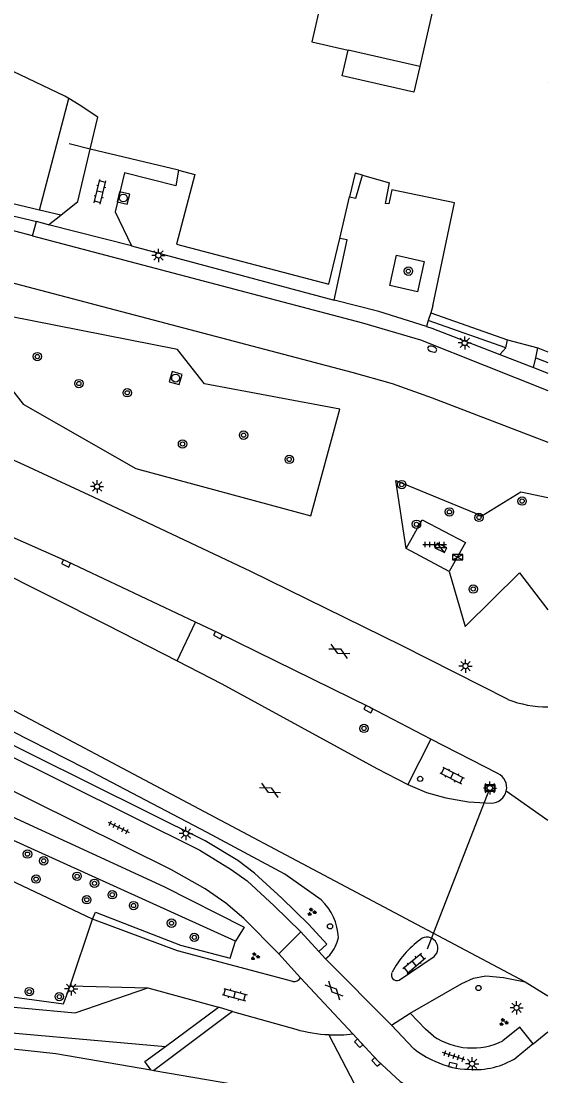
# Model space of a CAD drawing. Extents: x 128999 to 131010, y 395498 to 399007.
# Drawn here: x 130949.8 to 131000, y 396589.5 to 396690 of the extents above; entities that cross this region are included whole.
import ezdxf

# ---------------------------------------------------------------- set-up
doc = ezdxf.new("R2010")
doc.units = 0
for name, color, linetype in [('gg-afsc-hekwerk', 7, 'Continuous'), ('gg-afsc-muur', 7, 'Continuous'), ('gg-bbg-gedigitaliseerde bebouwing', 7, 'Continuous'), ('gg-bbg-hoofdgebouw', 7, 'Continuous'), ('gg-bbg-luifel en loopbrug', 7, 'Continuous'), ('gg-knt-onverhard', 7, 'Continuous'), ('gg-knt-verharding', 7, 'Continuous'), ('gg-knt-verharding nz', 7, 'Continuous'), ('gg-kntw-bovenkant insteek waterloop', 7, 'Continuous'), ('gt-grn-groengrens', 7, 'Continuous'), ('gt-grn-vlakafsluiter', 7, 'Continuous'), ('gt-grn-weggrens', 7, 'Continuous'), ('gt-knt-lijn portaal', 7, 'Continuous'), ('gt-symb-boom', 7, 'Continuous'), ('gt-symb-brandkraan', 7, 'Continuous'), ('gt-symb-gesloten verharding', 7, 'Continuous'), ('gt-symb-groenvak', 7, 'Continuous'), ('gt-symb-klinker verharding', 7, 'Continuous'), ('gt-symb-kolk', 7, 'Continuous'), ('gt-symb-lichtmast', 7, 'Continuous'), ('gt-symb-rioolschacht', 7, 'Continuous'), ('gt-symb-tegel verharding', 7, 'Continuous'), ('gt-symb-verkeersregelinstallatiekast', 7, 'Continuous'), ('gt-symb-verkeersregelinstallatiepaal', 7, 'Continuous'), ('gt-symb-wegwijzer', 7, 'Continuous')]:
    doc.layers.add(name, color=color, linetype=linetype)

# ---------------------------------------------------------------- blocks, each defined once
blk = doc.blocks.new('gt0-BOOM')
at = {"layer": 'gt-symb-boom'}
for radius in [0.4, 0.2]:
    blk.add_circle((0, 0), radius, dxfattribs=at)
blk = doc.blocks.new('gt0-LMAST')
at = {"layer": 'gt-symb-lichtmast'}
for p, q in [((-0.18, 0.17), (-0.45, 0.44)), ((-0.01, 0.25), (-0.01, 0.62)), ((0.17, 0.17), (0.44, 0.44)), ((-0.26, 0), (-0.63, 0)), ((-0.18, -0.18), (-0.45, -0.45)), ((-0.01, -0.25), (-0.01, -0.63)), ((0.44, -0.45), (0.17, -0.18)), ((0.24, 0), (0.62, 0))]:
    blk.add_line(p, q, dxfattribs=at)
blk.add_circle((-0.01, 0), 0.25, dxfattribs=at)
blk = doc.blocks.new('gt0-BR')
at = {"layer": 'gt-symb-brandkraan'}
for centre, radius, start, end in [((-0.24, 0), 0.206, 107.5669, 252.4331), ((0.6, -2.66), 3, 106.892, 107.5669), ((0, -0.69), 0.938, 73.108, 106.892), ((-0.6, -2.66), 3, 72.4331, 73.108), ((0.24, 0), 0.206, 287.567, 72.4331), ((0.6, 2.66), 3, 252.4331, 253.108), ((0, 0.69), 0.938, 253.108, 286.8921), ((-0.6, 2.66), 3, 286.8921, 287.567)]:
    blk.add_arc(centre, radius, start, end, dxfattribs=at)
blk = doc.blocks.new('gt0-TEG1')
at = {"layer": 'gt-symb-tegel verharding'}
for p, q in [((-1.12, 0), (1.12, 0)), ((-0.9, -0.25), (-0.9, 0.25)), ((-0.45, -0.25), (-0.45, 0.25)), ((0, -0.25), (0, 0.25)), ((0.45, -0.25), (0.45, 0.25)), ((0.9, -0.25), (0.9, 0.25))]:
    blk.add_line(p, q, dxfattribs=at)
blk = doc.blocks.new('gt0-VRIKST')
at = {"layer": 'gt-symb-verkeersregelinstallatiekast'}
for p, q in [((-0.5, -0.25), (0.5, 0.25)), ((-0.5, 0.25), (0.5, -0.25))]:
    blk.add_line(p, q, dxfattribs=at)
blk.add_lwpolyline([(0.5, 0.25), (-0.5, 0.25), (-0.5, -0.25), (0.5, -0.25)], close=True, dxfattribs=at)
blk = doc.blocks.new('gt0-WW')
at = {"layer": 'gt-symb-wegwijzer'}
blk.add_lwpolyline([(-0.5, 0.3), (-0.5, -0.29), (0.5, -0.29), (0.5, 0.3), (-0.5, 0.3)], dxfattribs=at)
blk.add_lwpolyline([(-0.42, -0.21), (0.42, -0.21), (0.42, 0.21), (-0.42, 0.21)], close=True, dxfattribs=at)
blk = doc.blocks.new('gt0-GESVH1')
at = {"layer": 'gt-symb-gesloten verharding'}
for p, q in [((-0.99, -0.26), (0.01, 0.24)), ((0.01, -0.26), (-0.99, 0.24)), ((0.01, 0.24), (1.01, -0.26)), ((1.01, 0.24), (0.01, -0.26))]:
    blk.add_line(p, q, dxfattribs=at)
blk = doc.blocks.new('gt0-KOLK')
at = {"layer": 'gt-symb-kolk'}
blk.add_lwpolyline([(0, 0), (0.38, 0), (0.38, 0.4), (-0.38, 0.4), (-0.38, 0), (0, 0)], dxfattribs=at)
blk = doc.blocks.new('gt0-VIPAAL')
at = {"layer": 'gt-symb-verkeersregelinstallatiepaal'}
blk.add_circle((0, 0), 0.25, dxfattribs=at)
blk = doc.blocks.new('gt0-KL1')
at = {"layer": 'gt-symb-klinker verharding'}
for p, q in [((-1.15, 0.3), (1.15, 0.3)), ((-1, -0.3), (-1, 0.3)), ((-0.5, 0.3), (-0.5, 0.45)), ((0, -0.3), (0, 0.3)), ((0.5, 0.3), (0.5, 0.45)), ((1, -0.3), (1, 0.3)), ((-1.15, -0.3), (1.15, -0.3)), ((-0.5, -0.45), (-0.5, -0.3)), ((0.5, -0.45), (0.5, -0.3))]:
    blk.add_line(p, q, dxfattribs=at)
blk = doc.blocks.new('gt0-GRVAK')
at = {"layer": 'gt-symb-groenvak'}
for p, q in [((-0.11, 0.19), (-0.23, 0.24)), ((-0.18, 0.15), (0.09, 0.15)), ((-0.09, 0.21), (-0.16, 0.32)), ((-0.05, 0.21), (-0.05, 0.39)), ((0, 0.21), (0.06, 0.32)), ((0.01, 0.19), (0.13, 0.24)), ((0.26, -0.05), (0.2, 0.06)), ((0.31, -0.05), (0.31, 0.13)), ((0.35, -0.05), (0.41, 0.06)), ((-0.24, -0.23), (-0.36, -0.18)), ((-0.32, -0.26), (-0.05, -0.26)), ((-0.23, -0.21), (-0.29, -0.1)), ((-0.18, -0.2), (-0.18, -0.02)), ((-0.14, -0.21), (-0.07, -0.1)), ((-0.12, -0.23), (0, -0.18)), ((0.24, -0.07), (0.12, -0.02)), ((0.17, -0.11), (0.44, -0.11)), ((0.37, -0.07), (0.49, -0.02))]:
    blk.add_line(p, q, dxfattribs=at)
blk = doc.blocks.new('gt0-RS')
at = {"layer": 'gt-symb-rioolschacht'}
blk.add_lwpolyline([(-0.5, -0.5), (0.5, -0.5), (0.5, 0.5), (-0.5, 0.5)], close=True, dxfattribs=at)
blk.add_circle((0, 0), 0.375, dxfattribs=at)

msp = doc.modelspace()

# ---------------------------------------------------------------- linework, layer by layer
at = {"layer": 'gg-afsc-hekwerk'}
for p, q in [((130956.37, 396677.79), (130954.37, 396678.3)), ((130964.77, 396675.8), (130956.37, 396677.79)), ((130982.32, 396675.33), (130984.91, 396674.6)), ((130980.16, 396669.3), (130981.1, 396673.25)), ((130956.6, 396604.44), (130893.29, 396634.18)), ((130954.45, 396598.08), (130956.6, 396604.44)), ((130937.53, 396598.58), (130953.83, 396596.35)), ((130953.83, 396596.35), (130954.45, 396598.08)), ((130953.09, 396591.62), (130962.16, 396590.07)), ((130962.16, 396590.07), (130962.42, 396590.02)), ((130962.42, 396590.02), (130972.48, 396588.3))]:
    msp.add_line(p, q, dxfattribs=at)
for points in [[(130964.77, 396675.8), (130966.33, 396675.39), (130964.58, 396668.76), (130979.12, 396664.94), (130980.16, 396669.3)], [(130982.32, 396675.33), (130981.62, 396675.51), (130981.1, 396673.25)], [(130989.03, 396662.86), (130991.11, 396672.7), (130985.12, 396673.93)]]:
    msp.add_lwpolyline(points, dxfattribs=at)
at = {"layer": 'gg-afsc-muur'}
msp.add_lwpolyline([(130985.12, 396673.93), (130984.82, 396672.58), (130984.51, 396672.64), (130984.91, 396674.6)], dxfattribs=at)
at = {"layer": 'gg-bbg-gedigitaliseerde bebouwing'}
msp.add_line((131000, 396684.15), (131000, 396684.17), dxfattribs=at)
at = {"layer": 'gg-bbg-hoofdgebouw'}
for p, q in [((130990.05, 396695.7), (130987.78, 396685.69)), ((130987.78, 396685.69), (130980.95, 396687.24)), ((131000, 396684.15), (131000, 396684.15))]:
    msp.add_line(p, q, dxfattribs=at)
msp.add_lwpolyline([(130980.19, 396699.91), (130979.07, 396694.99), (130978.28, 396695.17), (130977.62, 396692.24), (130978.41, 396692.06), (130977.49, 396688.02), (130980.95, 396687.24)], dxfattribs=at)
at = {"layer": 'gg-bbg-luifel en loopbrug'}
msp.add_lwpolyline([(130987.78, 396685.69), (130987.23, 396683.25), (130980.4, 396684.8), (130980.95, 396687.24)], dxfattribs=at)
at = {"layer": 'gg-knt-onverhard'}
for points in [[(130908.6, 396602.21), (130945.31, 396596.4), (130954.94, 396595.51), (130961.86, 396597.89)], [(130908.82, 396599.72), (130942.75, 396594.13), (130963.54, 396592.31)]]:
    msp.add_lwpolyline(points, dxfattribs=at)
at = {"layer": 'gg-knt-verharding'}
for p, q in [((130952.38, 396670.6), (130951.25, 396670.9)), ((130952.38, 396670.6), (130953.56, 396671.53)), ((130960.31, 396668.59), (130952.38, 396670.6)), ((130960.31, 396668.59), (130979.64, 396663.43)), ((130989.03, 396662.86), (130988.83, 396662.22)), ((130988.83, 396662.22), (130988.6, 396661.48)), ((130988.6, 396661.48), (130988.43, 396660.91)), ((130995.41, 396658.25), (130995.99, 396658.88)), ((130995.99, 396658.88), (130996.14, 396659.65)), ((130998.85, 396657.93), (130999.05, 396658.86)), ((130995.41, 396658.25), (130998.64, 396656.99)), ((130998.64, 396656.99), (130998.85, 396657.93)), ((130998.64, 396656.99), (131000, 396656.47)), ((130990.58, 396637.56), (130986.5, 396639.76)), ((130988.85, 396621.6), (130986.65, 396617.28)), ((130995.23, 396618.32), (130988.85, 396621.6)), ((130976.46, 396603.21), (130973.92, 396605.69)), ((130974.34, 396601.13), (130971.01, 396604.5)), ((130976.46, 396603.21), (130974.34, 396601.13)), ((130976.46, 396603.21), (130978.15, 396601.36)), ((130974.34, 396601.13), (130976.42, 396598.85)), ((130978.15, 396601.36), (130978.81, 396600.64)), ((130978.81, 396600.64), (130979.23, 396601.03)), ((130985.83, 396598.62), (130989.16, 396600.89)), ((130976.42, 396598.85), (130981.41, 396593.5)), ((130997.84, 396598.45), (131000, 396597.14)), ((130954.45, 396598.08), (130961.86, 396597.89)), ((130961.86, 396597.89), (130968.59, 396596.04)), ((130969.94, 396595.64), (130962.42, 396590.02)), ((130963.54, 396592.31), (130968.59, 396596.04)), ((130969.94, 396595.64), (130975.97, 396593.94)), ((130985.1, 396594.33), (130986.86, 396595.49)), ((130987.2, 396592.12), (130985.1, 396594.33)), ((130998.59, 396592.55), (131000, 396593.71)), ((130998.59, 396592.55), (130996.98, 396591.23))]:
    msp.add_line(p, q, dxfattribs=at)
for points in [[(130917.33, 396678.88), (130950.62, 396671.07), (130951.25, 396670.9)], [(130950.86, 396669.53), (130947.47, 396670.42), (130917.09, 396677.59)], [(130953.56, 396671.53), (130955.18, 396672.82), (130956.37, 396677.79)], [(130964.77, 396675.8), (130964.54, 396674.3), (130959.65, 396675.55), (130958.76, 396671.84), (130960.31, 396668.59)], [(130981.1, 396673.25), (130981.7, 396673.12), (130982.32, 396675.33)], [(130910.01, 396674.37), (130945.7, 396665.94), (130981.3, 396656.56), (130985.14, 396655.47), (130988.97, 396654.1), (131000, 396649.88)], [(130950.86, 396669.53), (130982.34, 396661.26), (130987.87, 396659.65), (131000, 396654.82)], [(130979.64, 396663.43), (130980.86, 396669.15), (130980.16, 396669.3)], [(130836.53, 396667.81), (130856.39, 396660.28), (130866.63, 396656.27), (130889.43, 396646.84), (130906.54, 396639.5), (130928.42, 396629.62), (130947.45, 396620.64), (130966.81, 396611.02), (130969.82, 396609.18), (130971.33, 396608.07), (130973.92, 396605.69)], [(130966.41, 396632.73), (130954.16, 396638.51), (130941.36, 396644.18), (130927.55, 396650.08), (130913.64, 396655.75), (130896.67, 396662.26), (130880.73, 396667.94), (130878.64, 396668.65)], [(130985.58, 396667.71), (130988.21, 396667.1), (130987.56, 396664.21), (130984.93, 396664.81), (130985.58, 396667.71)], [(130988.43, 396660.91), (130983.89, 396662.32), (130979.64, 396663.43)], [(130916.37, 396661.82), (130922.55, 396659.38), (130935.23, 396654.23), (130949.65, 396647.91), (130956.65, 396644.69), (130971.64, 396637.6), (130986.01, 396630.53), (130996.18, 396625.38)], [(130988.43, 396660.91), (130988.92, 396660.76), (130995.41, 396658.25)], [(130971.01, 396604.5), (130969.3, 396605.97), (130967.33, 396607.33), (130964.12, 396609.13), (130946.29, 396617.97), (130927.7, 396626.8), (130905.83, 396636.66), (130887.96, 396644.31), (130866.13, 396653.34), (130856.7, 396657.04)], [(130924.59, 396648.37), (130935.62, 396643.32), (130946.79, 396638.07), (130958.02, 396632.46), (130964.65, 396629.05)], [(130986.5, 396639.76), (130988.02, 396642.47), (130992.13, 396640.32), (130990.58, 396637.56)], [(130978.39, 396606.28), (130974.92, 396608.71), (130967.51, 396612.68), (130955.83, 396618.83), (130947.17, 396623.21), (130941.13, 396626.37), (130925.7, 396636.66), (130924.48, 396637.38)], [(130988.85, 396621.6), (130982.98, 396624.62), (130968.64, 396631.68), (130966.41, 396632.73)], [(130964.65, 396629.05), (130968.91, 396626.85), (130983.68, 396618.8), (130986.65, 396617.28)], [(130986.65, 396617.28), (130988.42, 396616.51), (130990.27, 396616), (130992.42, 396615.62), (130994.6, 396615.48)], [(130975.68, 396598.5), (130964.68, 396601.4), (130956.6, 396604.44)], [(130986.86, 396595.49), (130991.81, 396598.3), (130992.9, 396598.82), (130994.09, 396599.03), (130995.78, 396598.87), (130997.84, 396598.45)], [(130989.09, 396593.29), (130988.32, 396593.94), (130986.86, 396595.49)], [(130979.12, 396593.42), (130981.97, 396587.93), (130993.27, 396584), (130993.54, 396583.52)], [(130981.41, 396593.5), (130983.77, 396590.97), (130985.91, 396588.98), (130987.68, 396587.93)], [(130998.59, 396592.55), (130997.32, 396594.14), (130995.69, 396592.84)], [(130962.16, 396590.07), (130961.58, 396590.86), (130963.54, 396592.31)]]:
    msp.add_lwpolyline(points, dxfattribs=at)
for centre, radius, start, end in [((131000, 396635.03), 10.38, 248.4314, 270.0235), ((130994.57, 396616.98), 1.5, 347.5436, 63.7831), ((130994.57, 396616.98), 1.5, 271.2957, 347.545), ((130974.67, 396602.4), 5.37, 2.9364, 46.1814), ((130976.14, 396603.56), 3.99, 320.678, 347.2797), ((130993.34, 396595.02), 9.28, 126.2329, 152.058), ((130988.47, 396601.67), 1.04, 311.2716, 126.4781), ((130975.8, 396599.21), 0.713, 260.6329, 329.709), ((130985.61, 396599.11), 0.538, 151.647, 293.166), ((130979.81, 396607.48), 14.07, 254.1809, 267.1899), ((130979.8, 396607.4), 14, 267.2086, 276.5947), ((130992.78, 396598.79), 6.63, 236.1144, 296.056), ((130992, 396597.78), 7.42, 229.7581, 247.997), ((130992.53, 396597.6), 7.47, 243.6993, 269.5029), ((130993.07, 396597.45), 7.35, 265.2246, 302.094)]:
    msp.add_arc(centre, radius, start, end, dxfattribs=at)
at = {"layer": 'gg-knt-verharding nz'}
for p, q in [((130978.81, 396600.64), (130985.1, 396594.33)), ((130969.94, 396595.64), (130968.59, 396596.04))]:
    msp.add_line(p, q, dxfattribs=at)
at = {"layer": 'gg-kntw-bovenkant insteek waterloop'}
for points in [[(130856.49, 396655.46), (130860.05, 396654.17), (130879.14, 396646.4), (130894.62, 396639.73), (130906.24, 396633.75), (130914.28, 396630.14), (130963.4, 396607.56), (130971.04, 396603.66), (130970.22, 396602.34)], [(130970.22, 396602.34), (130905.94, 396631.46), (130894.86, 396637.08)]]:
    msp.add_lwpolyline(points, dxfattribs=at)
at = {"layer": 'gt-grn-groengrens'}
for p, q in [((130951.54, 396672), (130905.5, 396682.63)), ((130951.54, 396672), (130954.32, 396682.64)), ((130953.56, 396671.53), (130951.54, 396672)), ((130988.83, 396662.22), (130996.14, 396659.65)), ((130995.99, 396658.88), (130988.6, 396661.48)), ((130999.05, 396658.86), (131000, 396658.49)), ((130998.85, 396657.93), (131000, 396657.48)), ((130964.65, 396629.05), (130966.41, 396632.73)), ((130911.91, 396596.23), (130953.09, 396591.62))]:
    msp.add_line(p, q, dxfattribs=at)
for points in [[(130954.32, 396682.64), (130953.96, 396682.86), (130947.59, 396685.87), (130945.72, 396686.71), (130935.04, 396690.64), (130927.21, 396691.57), (130908.55, 396692.72)], [(130956.37, 396677.79), (130957.11, 396680.84), (130955.31, 396682.03), (130954.32, 396682.64)], [(130978.15, 396601.36), (130978.91, 396602.05), (130977.22, 396603.91), (130974.64, 396606.43), (130972.03, 396608.83), (130970.43, 396610.01), (130967.34, 396611.89), (130934.38, 396628.26), (130914.09, 396637.43), (130889.88, 396648.11), (130868.68, 396656.88), (130858.29, 396660.96), (130836.9, 396669.05)], [(130977.4, 396642.86), (130980.16, 396653.04), (130967.28, 396655.44), (130964.69, 396658.72), (130941.61, 396663.27), (130931.75, 396664.49), (130926.76, 396666), (130917.91, 396666.06), (130917.77, 396664.36), (130934.65, 396657.05), (130945.49, 396659.23), (130949.97, 396653.5), (130960.71, 396647.39), (130977.4, 396642.86)], [(130986.5, 396639.76), (130985.49, 396646.23), (130993.71, 396642.88), (130997.43, 396645.14), (131000, 396644.62)], [(130990.58, 396637.56), (130992.12, 396632.32), (130997.29, 396637.42), (131000, 396633.91)], [(130956.6, 396604.44), (130956.86, 396605.1), (130964.97, 396601.96), (130969.71, 396600.72), (130970.22, 396602.34)]]:
    msp.add_lwpolyline(points, dxfattribs=at)
at = {"layer": 'gt-grn-vlakafsluiter'}
msp.add_line((130996.14, 396659.65), (130999.05, 396658.86), dxfattribs=at)
at = {"layer": 'gt-grn-weggrens'}
for p, q in [((130950.86, 396669.53), (130951.25, 396670.9)), ((130924.48, 396637.38), (130997.84, 396598.45)), ((130996.03, 396616.65), (131000, 396613.88))]:
    msp.add_line(p, q, dxfattribs=at)
at = {"layer": 'gt-knt-lijn portaal'}
msp.add_line((130988.53, 396601.62), (130994.41, 396616.73), dxfattribs=at)

# ---------------------------------------------------------------- block references
at = {"layer": 'gt-symb-boom'}
for p in [(130986.7, 396666.18), (130951.33, 396658.04), (130955.29, 396655.47), (130959.9, 396654.59), (130970.99, 396650.55), (130965.17, 396649.71), (130975.34, 396648.24), (130986.07, 396645.84), (130997.54, 396644.27), (130990.61, 396643.24), (130993.43, 396642.71), (130987.47, 396642.06), (130992.88, 396635.89), (130982.47, 396622.61), (130950.39, 396610.63), (130951.93, 396609.99), (130951.21, 396608.25), (130955.12, 396608.52), (130956.78, 396607.85), (130956.04, 396606.28), (130958.47, 396606.76), (130960.5, 396605.73), (130964.12, 396604.05), (130966.29, 396602.7), (130950.56, 396597.53), (130953.42, 396597.05)]:
    msp.add_blockref('gt0-BOOM', p, dxfattribs=at)
at = {"layer": 'gt-symb-brandkraan', "rotation": -18.54366933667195}
msp.add_blockref('gt0-BR', (130988.97, 396658.75), dxfattribs=at)
at = {"layer": 'gt-symb-gesloten verharding'}
for p, rotation in [((130980.1, 396629.97), -28.02531606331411), ((130973.49, 396616.73), -28.025316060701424), ((130979.62, 396597.65), -46.05341047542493)]:
    msp.add_blockref('gt0-GESVH1', p, dxfattribs=dict(at, rotation=rotation))
at = {"layer": 'gt-symb-groenvak'}
for p in [(130977.48, 396605.12), (130972.07, 396600.88), (130995.76, 396594.61)]:
    msp.add_blockref('gt0-GRVAK', p, dxfattribs=at)
at = {"layer": 'gt-symb-klinker verharding'}
for p, rotation in [((130957.31, 396673.74), 76.40843956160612), ((130990.87, 396618.13), -27.256871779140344), ((130987.26, 396600.23), 39.88630033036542), ((130970.14, 396597.24), -14.898187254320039)]:
    msp.add_blockref('gt0-KL1', p, dxfattribs=dict(at, rotation=rotation))
at = {"layer": 'gt-symb-kolk'}
for p, rotation in [((130954.16, 396638.51), 153.81947848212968), ((130968.64, 396631.68), 153.33249782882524), ((130982.98, 396624.62), 152.79408316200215), ((130982.1, 396592.75), 133.09940249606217), ((130983.77, 396590.97), 133.07658954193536), ((130990.89, 396590.31), -12.660109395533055)]:
    msp.add_blockref('gt0-KOLK', p, dxfattribs=dict(at, rotation=rotation))
at = {"layer": 'gt-symb-lichtmast'}
for p in [(130962.88, 396667.68), (130992.08, 396659.34), (130957.03, 396645.65), (130992.15, 396628.55), (130994.48, 396616.93), (130965.49, 396612.6), (130954.56, 396597.79), (130997.02, 396595.99), (130992.78, 396590.65)]:
    msp.add_blockref('gt0-LMAST', p, dxfattribs=at)
at = {"layer": 'gt-symb-rioolschacht'}
for p, rotation in [((130959.53, 396673.15), -103.41107184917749), ((130964.51, 396655.99), -16.13420459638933)]:
    msp.add_blockref('gt0-RS', p, dxfattribs=dict(at, rotation=rotation))
at = {"layer": 'gt-symb-tegel verharding'}
msp.add_blockref('gt0-TEG1', (130989.21, 396640.14), dxfattribs=at)
for p, rotation in [((130959.08, 396613.19), -26.360058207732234), ((130991.01, 396591.37), 161.81873102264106)]:
    msp.add_blockref('gt0-TEG1', p, dxfattribs=dict(at, rotation=rotation))
at = {"layer": 'gt-symb-verkeersregelinstallatiekast', "rotation": 154.10261744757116}
msp.add_blockref('gt0-VRIKST', (130989.79, 396639.81), dxfattribs=at)
at = {"layer": 'gt-symb-verkeersregelinstallatiekast'}
msp.add_blockref('gt0-VRIKST', (130991.4, 396638.93), dxfattribs=at)
at = {"layer": 'gt-symb-verkeersregelinstallatiepaal'}
for p in [(130987.82, 396617.8), (130979.23, 396603.75), (130993.38, 396597.87)]:
    msp.add_blockref('gt0-VIPAAL', p, dxfattribs=at)
at = {"layer": 'gt-symb-wegwijzer'}
msp.add_blockref('gt0-WW', (130994.48, 396616.93), dxfattribs=at)

doc.saveas('drawing.dxf')
